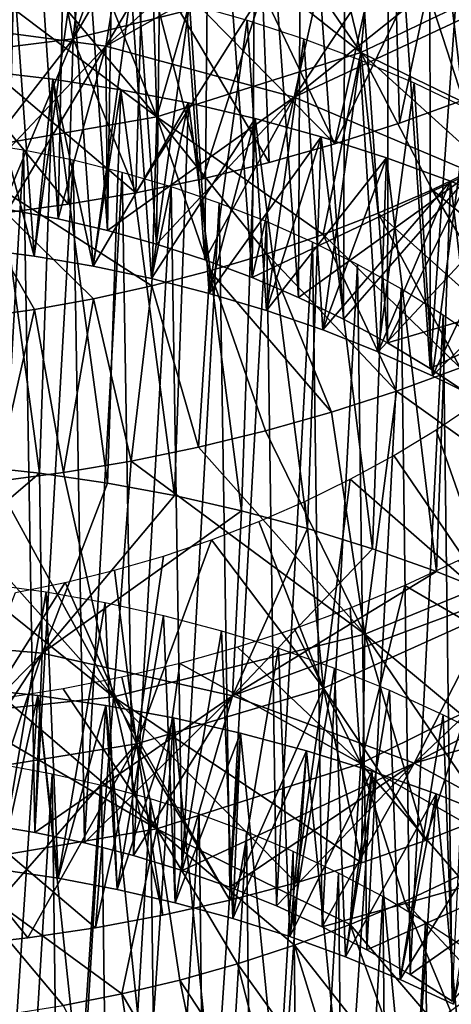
# Model space of a CAD drawing. Header units: millimetres. Extents: x -161 to 161, y -94 to 1149.
# Tile 758 of 1056: x 44.89 to 47.12, y 384.68 to 389.79. Entities that reach past the tile are written whole.
import ezdxf

# ---------------------------------------------------------------- set-up
doc = ezdxf.new("R2010")
doc.units = ezdxf.units.MM
doc.header["$LTSCALE"] = 81.481481
for name, color, linetype in [('65', 7, 'CONTINUOUS'), ('66', 7, 'CONTINUOUS'), ('67', 7, 'CONTINUOUS'), ('74', 7, 'CONTINUOUS'), ('75', 7, 'CONTINUOUS'), ('76', 7, 'CONTINUOUS'), ('80', 7, 'CONTINUOUS'), ('83', 7, 'CONTINUOUS'), ('84', 7, 'CONTINUOUS')]:
    doc.layers.add(name, color=color, linetype=linetype)

msp = doc.modelspace()

# ---------------------------------------------------------------- linework, layer by layer
at = {"layer": '65', "color": 7, "linetype": 'CONTINUOUS', "true_color": 0xaaaaaa}
for points in [[(46.1454, 389.9336, -18.5782), (45.1637, 389.6886, -18.5375), (45.7629, 390.7205, -19.4011), (46.1454, 389.9336, -18.5782)], [(45.7629, 390.7205, -19.4011), (45.1637, 389.6886, -18.5375), (45.5117, 390.6419, -19.3881), (45.7629, 390.7205, -19.4011)], [(47.9334, 390.7608, -19.0127), (47.8237, 389.6444, -18.025), (47.0777, 390.2939, -18.7392), (47.9334, 390.7608, -19.0127)], [(45.5117, 390.6419, -19.3881), (45.1637, 389.6886, -18.5375), (45.2574, 390.5732, -19.3854), (45.5117, 390.6419, -19.3881)], [(45.2574, 390.5732, -19.3854), (45.1637, 389.6886, -18.5375), (45.0008, 390.5145, -19.3929), (45.2574, 390.5732, -19.3854)], [(45.1637, 389.6886, -18.5375), (44.1624, 389.563, -18.62), (45.0008, 390.5145, -19.3929), (45.1637, 389.6886, -18.5375)], [(45.0008, 390.5145, -19.3929), (44.1624, 389.563, -18.62), (44.7429, 390.4659, -19.4109), (45.0008, 390.5145, -19.3929)], [(47.0777, 390.2939, -18.7392), (46.5212, 389.1433, -17.7567), (46.1454, 389.9336, -18.5782), (47.0777, 390.2939, -18.7392)], [(46.8566, 389.2513, -17.8057), (46.5212, 389.1433, -17.7567), (47.0777, 390.2939, -18.7392), (46.8566, 389.2513, -17.8057)], [(47.186, 389.371, -17.8669), (46.8566, 389.2513, -17.8057), (47.0777, 390.2939, -18.7392), (47.186, 389.371, -17.8669)], [(47.5087, 389.5021, -17.9401), (47.186, 389.371, -17.8669), (47.0777, 390.2939, -18.7392), (47.5087, 389.5021, -17.9401)], [(47.8237, 389.6444, -18.025), (47.5087, 389.5021, -17.9401), (47.0777, 390.2939, -18.7392), (47.8237, 389.6444, -18.025)], [(46.1454, 389.9336, -18.5782), (45.4883, 388.8908, -17.6842), (45.1637, 389.6886, -18.5375), (46.1454, 389.9336, -18.5782)], [(45.8362, 388.9629, -17.6959), (45.4883, 388.8908, -17.6842), (46.1454, 389.9336, -18.5782), (45.8362, 388.9629, -17.6959)], [(46.1808, 389.0471, -17.7201), (45.8362, 388.9629, -17.6959), (46.1454, 389.9336, -18.5782), (46.1808, 389.0471, -17.7201)], [(46.5212, 389.1433, -17.7567), (46.1808, 389.0471, -17.7201), (46.1454, 389.9336, -18.5782), (46.5212, 389.1433, -17.7567)], [(45.1637, 389.6886, -18.5375), (44.4338, 388.7482, -17.7251), (44.1624, 389.563, -18.62), (45.1637, 389.6886, -18.5375)], [(44.7862, 388.7833, -17.6987), (44.4338, 388.7482, -17.7251), (45.1637, 389.6886, -18.5375), (44.7862, 388.7833, -17.6987)], [(45.138, 388.8309, -17.6851), (44.7862, 388.7833, -17.6987), (45.1637, 389.6886, -18.5375), (45.138, 388.8309, -17.6851)], [(45.4883, 388.8908, -17.6842), (45.138, 388.8309, -17.6851), (45.1637, 389.6886, -18.5375), (45.4883, 388.8908, -17.6842)], [(47.2584, 387.8041, -23.4657), (47.3713, 386.7314, -22.6264), (47.0464, 387.662, -23.3994), (47.2584, 387.8041, -23.4657)], [(47.0464, 387.662, -23.3994), (47.3713, 386.7314, -22.6264), (46.8265, 387.529, -23.3414), (47.0464, 387.662, -23.3994)], [(46.8265, 387.529, -23.3414), (47.3713, 386.7314, -22.6264), (46.5994, 387.4051, -23.292), (46.8265, 387.529, -23.3414)], [(46.5994, 387.4051, -23.292), (46.4615, 386.3228, -22.4521), (46.3658, 387.2908, -23.2515), (46.5994, 387.4051, -23.292)], [(47.3713, 386.7314, -22.6264), (46.4615, 386.3228, -22.4521), (46.5994, 387.4051, -23.292), (47.3713, 386.7314, -22.6264)], [(46.3658, 387.2908, -23.2515), (46.4615, 386.3228, -22.4521), (46.1262, 387.1862, -23.22), (46.3658, 387.2908, -23.2515)], [(46.1262, 387.1862, -23.22), (46.4615, 386.3228, -22.4521), (45.8813, 387.0917, -23.1979), (46.1262, 387.1862, -23.22)], [(46.4615, 386.3228, -22.4521), (45.4929, 386.0346, -22.389), (45.8813, 387.0917, -23.1979), (46.4615, 386.3228, -22.4521)], [(45.8813, 387.0917, -23.1979), (45.4929, 386.0346, -22.389), (45.6317, 387.0074, -23.1853), (45.8813, 387.0917, -23.1979)], [(45.6317, 387.0074, -23.1853), (45.4929, 386.0346, -22.389), (45.3786, 386.9337, -23.1823), (45.6317, 387.0074, -23.1853)], [(45.3786, 386.9337, -23.1823), (45.4929, 386.0346, -22.389), (45.1229, 386.8705, -23.1889), (45.3786, 386.9337, -23.1823)], [(45.4929, 386.0346, -22.389), (44.4948, 385.8719, -22.4406), (45.1229, 386.8705, -23.1889), (45.4929, 386.0346, -22.389)], [(45.1229, 386.8705, -23.1889), (44.4948, 385.8719, -22.4406), (44.8654, 386.818, -23.2053), (45.1229, 386.8705, -23.1889)], [(47.3713, 386.7314, -22.6264), (46.9912, 385.5329, -21.7106), (46.4615, 386.3228, -22.4521), (47.3713, 386.7314, -22.6264)], [(47.3178, 385.6612, -21.7688), (46.9912, 385.5329, -21.7106), (47.3713, 386.7314, -22.6264), (47.3178, 385.6612, -21.7688)], [(46.4615, 386.3228, -22.4521), (45.9766, 385.2228, -21.6048), (45.4929, 386.0346, -22.389), (46.4615, 386.3228, -22.4521)], [(46.3197, 385.3135, -21.6285), (45.9766, 385.2228, -21.6048), (46.4615, 386.3228, -22.4521), (46.3197, 385.3135, -21.6285)], [(46.6582, 385.417, -21.6638), (46.3197, 385.3135, -21.6285), (46.4615, 386.3228, -22.4521), (46.6582, 385.417, -21.6638)], [(46.9912, 385.5329, -21.7106), (46.6582, 385.417, -21.6638), (46.4615, 386.3228, -22.4521), (46.9912, 385.5329, -21.7106)], [(45.4929, 386.0346, -22.389), (44.5768, 384.9892, -21.6283), (44.4948, 385.8719, -22.4406), (45.4929, 386.0346, -22.389)], [(44.929, 385.0279, -21.6046), (44.5768, 384.9892, -21.6283), (45.4929, 386.0346, -22.389), (44.929, 385.0279, -21.6046)], [(45.2802, 385.0798, -21.5928), (44.929, 385.0279, -21.6046), (45.4929, 386.0346, -22.389), (45.2802, 385.0798, -21.5928)], [(45.6297, 385.1448, -21.5929), (45.2802, 385.0798, -21.5928), (45.4929, 386.0346, -22.389), (45.6297, 385.1448, -21.5929)], [(45.9766, 385.2228, -21.6048), (45.6297, 385.1448, -21.5929), (45.4929, 386.0346, -22.389), (45.9766, 385.2228, -21.6048)]]:
    msp.add_3dface(points, dxfattribs=at)
at = {"layer": '66', "color": 7, "linetype": 'CONTINUOUS', "true_color": 0xaaaaaa}
for points in [[(47.2968, 389.0374, -20.1416), (47.0245, 388.9058, -20.0744), (47.8105, 388.2589, -19.3836), (47.2968, 389.0374, -20.1416)], [(47.0245, 388.9058, -20.0744), (46.7453, 388.7846, -20.0176), (47.4944, 388.1148, -19.3021), (47.0245, 388.9058, -20.0744)], [(47.8105, 388.2589, -19.3836), (47.0245, 388.9058, -20.0744), (47.4944, 388.1148, -19.3021), (47.8105, 388.2589, -19.3836)], [(46.7453, 388.7846, -20.0176), (46.4598, 388.6741, -19.9716), (47.1705, 387.9822, -19.2322), (46.7453, 388.7846, -20.0176)], [(47.4944, 388.1148, -19.3021), (46.7453, 388.7846, -20.0176), (47.1705, 387.9822, -19.2322), (47.4944, 388.1148, -19.3021)], [(46.4598, 388.6741, -19.9716), (46.1686, 388.5743, -19.9363), (46.8396, 387.8614, -19.1742), (46.4598, 388.6741, -19.9716)], [(47.1705, 387.9822, -19.2322), (46.4598, 388.6741, -19.9716), (46.8396, 387.8614, -19.1742), (47.1705, 387.9822, -19.2322)], [(46.1686, 388.5743, -19.9363), (45.8724, 388.4855, -19.912), (46.5026, 387.7526, -19.1282), (46.1686, 388.5743, -19.9363)], [(46.8396, 387.8614, -19.1742), (46.1686, 388.5743, -19.9363), (46.5026, 387.7526, -19.1282), (46.8396, 387.8614, -19.1742)], [(45.8724, 388.4855, -19.912), (45.5721, 388.4077, -19.8987), (45.8146, 387.5716, -19.0726), (45.8724, 388.4855, -19.912)], [(46.1606, 387.6559, -19.0943), (45.8724, 388.4855, -19.912), (45.8146, 387.5716, -19.0726), (46.1606, 387.6559, -19.0943)], [(46.5026, 387.7526, -19.1282), (45.8724, 388.4855, -19.912), (46.1606, 387.6559, -19.0943), (46.5026, 387.7526, -19.1282)], [(45.5721, 388.4077, -19.8987), (45.2686, 388.3411, -19.8967), (45.4653, 387.4998, -19.0633), (45.5721, 388.4077, -19.8987)], [(45.8146, 387.5716, -19.0726), (45.5721, 388.4077, -19.8987), (45.4653, 387.4998, -19.0633), (45.8146, 387.5716, -19.0726)], [(45.2686, 388.3411, -19.8967), (44.963, 388.2861, -19.906), (45.1138, 387.4406, -19.0664), (45.2686, 388.3411, -19.8967)], [(45.4653, 387.4998, -19.0633), (45.2686, 388.3411, -19.8967), (45.1138, 387.4406, -19.0664), (45.4653, 387.4998, -19.0633)], [(44.963, 388.2861, -19.906), (44.6561, 388.2426, -19.9267), (44.7607, 387.3941, -19.082), (44.963, 388.2861, -19.906)], [(45.1138, 387.4406, -19.0664), (44.963, 388.2861, -19.906), (44.7607, 387.3941, -19.082), (45.1138, 387.4406, -19.0664)], [(47.1611, 385.3474, -24.0042), (46.8843, 385.2169, -23.95), (47.5722, 384.4787, -23.2714), (47.1611, 385.3474, -24.0042)], [(46.8843, 385.2169, -23.95), (46.6005, 385.0976, -23.9058), (47.2507, 384.3392, -23.2073), (46.8843, 385.2169, -23.95)], [(47.5722, 384.4787, -23.2714), (46.8843, 385.2169, -23.95), (47.2507, 384.3392, -23.2073), (47.5722, 384.4787, -23.2714)], [(46.6005, 385.0976, -23.9058), (46.3107, 384.9898, -23.8717), (46.9219, 384.2121, -23.1543), (46.6005, 385.0976, -23.9058)], [(47.2507, 384.3392, -23.2073), (46.6005, 385.0976, -23.9058), (46.9219, 384.2121, -23.1543), (47.2507, 384.3392, -23.2073)], [(46.3107, 384.9898, -23.8717), (46.016, 384.8936, -23.848), (46.587, 384.0976, -23.1124), (46.3107, 384.9898, -23.8717)], [(46.9219, 384.2121, -23.1543), (46.3107, 384.9898, -23.8717), (46.587, 384.0976, -23.1124), (46.9219, 384.2121, -23.1543)], [(46.016, 384.8936, -23.848), (45.7174, 384.8094, -23.8346), (46.2468, 383.996, -23.0818), (46.016, 384.8936, -23.848)], [(46.587, 384.0976, -23.1124), (46.016, 384.8936, -23.848), (46.2468, 383.996, -23.0818), (46.587, 384.0976, -23.1124)], [(45.7174, 384.8094, -23.8346), (45.4156, 384.7372, -23.8317), (45.9024, 383.9074, -23.0626), (45.7174, 384.8094, -23.8346)], [(46.2468, 383.996, -23.0818), (45.7174, 384.8094, -23.8346), (45.9024, 383.9074, -23.0626), (46.2468, 383.996, -23.0818)], [(45.4156, 384.7372, -23.8317), (45.1116, 384.677, -23.8392), (45.5547, 383.832, -23.0549), (45.4156, 384.7372, -23.8317)], [(45.9024, 383.9074, -23.0626), (45.4156, 384.7372, -23.8317), (45.5547, 383.832, -23.0549), (45.9024, 383.9074, -23.0626)]]:
    msp.add_3dface(points, dxfattribs=at)
at = {"layer": '67', "color": 7, "linetype": 'CONTINUOUS', "true_color": 0xaaaaaa}
for points in [[(47.8237, 389.6444, -18.025), (48.0335, 390.9976, -16.9068), (46.8219, 390.4954, -16.6073), (47.8237, 389.6444, -18.025)], [(46.5212, 389.1433, -17.7567), (46.8219, 390.4954, -16.6073), (45.5254, 390.1562, -16.4853), (46.5212, 389.1433, -17.7567)], [(46.5212, 389.1433, -17.7567), (46.8566, 389.2513, -17.8057), (46.8219, 390.4954, -16.6073), (46.5212, 389.1433, -17.7567)], [(46.8566, 389.2513, -17.8057), (47.186, 389.371, -17.8669), (46.8219, 390.4954, -16.6073), (46.8566, 389.2513, -17.8057)], [(47.186, 389.371, -17.8669), (47.5087, 389.5021, -17.9401), (46.8219, 390.4954, -16.6073), (47.186, 389.371, -17.8669)], [(47.5087, 389.5021, -17.9401), (47.8237, 389.6444, -18.025), (46.8219, 390.4954, -16.6073), (47.5087, 389.5021, -17.9401)], [(45.4883, 388.8908, -17.6842), (45.5254, 390.1562, -16.4853), (44.1919, 389.9884, -16.5479), (45.4883, 388.8908, -17.6842)], [(45.4883, 388.8908, -17.6842), (45.8362, 388.9629, -17.6959), (45.5254, 390.1562, -16.4853), (45.4883, 388.8908, -17.6842)], [(45.8362, 388.9629, -17.6959), (46.1808, 389.0471, -17.7201), (45.5254, 390.1562, -16.4853), (45.8362, 388.9629, -17.6959)], [(46.1808, 389.0471, -17.7201), (46.5212, 389.1433, -17.7567), (45.5254, 390.1562, -16.4853), (46.1808, 389.0471, -17.7201)], [(44.7862, 388.7833, -17.6987), (45.138, 388.8309, -17.6851), (44.1919, 389.9884, -16.5479), (44.7862, 388.7833, -17.6987)], [(45.138, 388.8309, -17.6851), (45.4883, 388.8908, -17.6842), (44.1919, 389.9884, -16.5479), (45.138, 388.8309, -17.6851)], [(47.1705, 387.9822, -19.2322), (46.8396, 387.8614, -19.1742), (47.8996, 387.1028, -20.645), (47.1705, 387.9822, -19.2322)], [(46.8396, 387.8614, -19.1742), (46.5026, 387.7526, -19.1282), (46.6759, 386.6022, -20.3962), (46.8396, 387.8614, -19.1742)], [(47.8996, 387.1028, -20.645), (46.8396, 387.8614, -19.1742), (46.6759, 386.6022, -20.3962), (47.8996, 387.1028, -20.645)], [(46.5026, 387.7526, -19.1282), (46.1606, 387.6559, -19.0943), (46.6759, 386.6022, -20.3962), (46.5026, 387.7526, -19.1282)], [(46.1606, 387.6559, -19.0943), (45.8146, 387.5716, -19.0726), (46.6759, 386.6022, -20.3962), (46.1606, 387.6559, -19.0943)], [(45.8146, 387.5716, -19.0726), (45.4653, 387.4998, -19.0633), (46.6759, 386.6022, -20.3962), (45.8146, 387.5716, -19.0726)], [(45.4653, 387.4998, -19.0633), (45.1138, 387.4406, -19.0664), (45.3728, 386.2767, -20.3154), (45.4653, 387.4998, -19.0633)], [(46.6759, 386.6022, -20.3962), (45.4653, 387.4998, -19.0633), (45.3728, 386.2767, -20.3154), (46.6759, 386.6022, -20.3962)], [(45.1138, 387.4406, -19.0664), (44.7607, 387.3941, -19.082), (45.3728, 386.2767, -20.3154), (45.1138, 387.4406, -19.0664)], [(44.4068, 387.3604, -19.1103), (44.0531, 387.3396, -19.1512), (45.3728, 386.2767, -20.3154), (44.4068, 387.3604, -19.1103)], [(44.7607, 387.3941, -19.082), (44.4068, 387.3604, -19.1103), (45.3728, 386.2767, -20.3154), (44.7607, 387.3941, -19.082)], [(45.3728, 386.2767, -20.3154), (44.0531, 387.3396, -19.1512), (44.038, 386.1346, -20.4085), (45.3728, 386.2767, -20.3154)], [(47.6373, 385.8015, -21.8382), (47.8996, 387.1028, -20.645), (46.6759, 386.6022, -20.3962), (47.6373, 385.8015, -21.8382)], [(46.6582, 385.417, -21.6638), (46.6759, 386.6022, -20.3962), (45.3728, 386.2767, -20.3154), (46.6582, 385.417, -21.6638)], [(46.6582, 385.417, -21.6638), (46.9912, 385.5329, -21.7106), (46.6759, 386.6022, -20.3962), (46.6582, 385.417, -21.6638)], [(46.9912, 385.5329, -21.7106), (47.3178, 385.6612, -21.7688), (46.6759, 386.6022, -20.3962), (46.9912, 385.5329, -21.7106)], [(47.3178, 385.6612, -21.7688), (47.6373, 385.8015, -21.8382), (46.6759, 386.6022, -20.3962), (47.3178, 385.6612, -21.7688)], [(45.2802, 385.0798, -21.5928), (45.3728, 386.2767, -20.3154), (44.038, 386.1346, -20.4085), (45.2802, 385.0798, -21.5928)], [(45.2802, 385.0798, -21.5928), (45.6297, 385.1448, -21.5929), (45.3728, 386.2767, -20.3154), (45.2802, 385.0798, -21.5928)], [(45.6297, 385.1448, -21.5929), (45.9766, 385.2228, -21.6048), (45.3728, 386.2767, -20.3154), (45.6297, 385.1448, -21.5929)], [(45.9766, 385.2228, -21.6048), (46.3197, 385.3135, -21.6285), (45.3728, 386.2767, -20.3154), (45.9766, 385.2228, -21.6048)], [(46.3197, 385.3135, -21.6285), (46.6582, 385.417, -21.6638), (45.3728, 386.2767, -20.3154), (46.3197, 385.3135, -21.6285)], [(44.5768, 384.9892, -21.6283), (44.929, 385.0279, -21.6046), (44.038, 386.1346, -20.4085), (44.5768, 384.9892, -21.6283)], [(44.929, 385.0279, -21.6046), (45.2802, 385.0798, -21.5928), (44.038, 386.1346, -20.4085), (44.929, 385.0279, -21.6046)]]:
    msp.add_3dface(points, dxfattribs=at)
at = {"layer": '74', "color": 7, "linetype": 'CONTINUOUS', "true_color": 0xaaaaaa}
for points in [[(44.7804, 390.6663, -36.5545), (45.1322, 390.623, -36.5705), (44.3337, 389.7829, -35.7455), (44.7804, 390.6663, -36.5545)], [(45.1322, 390.623, -36.5705), (45.4827, 390.566, -36.5752), (44.3337, 389.7829, -35.7455), (45.1322, 390.623, -36.5705)], [(44.3337, 389.7829, -35.7455), (45.4827, 390.566, -36.5752), (45.3339, 389.6503, -35.814), (44.3337, 389.7829, -35.7455)], [(45.4827, 390.566, -36.5752), (45.8308, 390.4955, -36.5686), (45.3339, 389.6503, -35.814), (45.4827, 390.566, -36.5752)], [(45.8308, 390.4955, -36.5686), (46.1756, 390.4116, -36.5508), (45.3339, 389.6503, -35.814), (45.8308, 390.4955, -36.5686)], [(46.1756, 390.4116, -36.5508), (46.5161, 390.3144, -36.5219), (45.3339, 389.6503, -35.814), (46.1756, 390.4116, -36.5508)], [(45.3339, 389.6503, -35.814), (46.5161, 390.3144, -36.5219), (46.3091, 389.3863, -35.7728), (45.3339, 389.6503, -35.814)], [(46.5161, 390.3144, -36.5219), (46.8516, 390.204, -36.4821), (46.3091, 389.3863, -35.7728), (46.5161, 390.3144, -36.5219)], [(46.8516, 390.204, -36.4821), (47.1811, 390.0808, -36.4315), (46.3091, 389.3863, -35.7728), (46.8516, 390.204, -36.4821)], [(47.1811, 390.0808, -36.4315), (47.5039, 389.9449, -36.3703), (46.3091, 389.3863, -35.7728), (47.1811, 390.0808, -36.4315)], [(46.3091, 389.3863, -35.7728), (47.5039, 389.9449, -36.3703), (47.2303, 388.996, -35.6262), (46.3091, 389.3863, -35.7728)], [(44.3337, 389.7829, -35.7455), (45.3339, 389.6503, -35.814), (44.5681, 388.8412, -35.0041), (44.3337, 389.7829, -35.7455)], [(44.5681, 388.8412, -35.0041), (45.3339, 389.6503, -35.814), (44.8275, 388.8038, -35.0313), (44.5681, 388.8412, -35.0041)], [(44.8275, 388.8038, -35.0313), (45.3339, 389.6503, -35.814), (45.0859, 388.7551, -35.0492), (44.8275, 388.8038, -35.0313)], [(45.0859, 388.7551, -35.0492), (45.3339, 389.6503, -35.814), (45.3423, 388.6953, -35.0578), (45.0859, 388.7551, -35.0492)], [(45.3339, 389.6503, -35.814), (46.3091, 389.3863, -35.7728), (45.3423, 388.6953, -35.0578), (45.3339, 389.6503, -35.814)], [(45.3423, 388.6953, -35.0578), (46.3091, 389.3863, -35.7728), (45.5959, 388.6246, -35.0572), (45.3423, 388.6953, -35.0578)], [(45.5959, 388.6246, -35.0572), (46.3091, 389.3863, -35.7728), (45.8458, 388.5431, -35.0476), (45.5959, 388.6246, -35.0572)], [(45.8458, 388.5431, -35.0476), (46.3091, 389.3863, -35.7728), (46.0912, 388.451, -35.0291), (45.8458, 388.5431, -35.0476)], [(46.3091, 389.3863, -35.7728), (47.2303, 388.996, -35.6262), (46.0912, 388.451, -35.0291), (46.3091, 389.3863, -35.7728)], [(46.0912, 388.451, -35.0291), (47.2303, 388.996, -35.6262), (46.3315, 388.3483, -35.0017), (46.0912, 388.451, -35.0291)], [(46.3315, 388.3483, -35.0017), (47.2303, 388.996, -35.6262), (46.5661, 388.2353, -34.9657), (46.3315, 388.3483, -35.0017)], [(46.5661, 388.2353, -34.9657), (47.2303, 388.996, -35.6262), (46.7944, 388.112, -34.9212), (46.5661, 388.2353, -34.9657)], [(47.2303, 388.996, -35.6262), (48.0702, 388.4886, -35.3817), (46.7944, 388.112, -34.9212), (47.2303, 388.996, -35.6262)], [(46.7944, 388.112, -34.9212), (48.0702, 388.4886, -35.3817), (47.0155, 387.979, -34.8686), (46.7944, 388.112, -34.9212)], [(47.0155, 387.979, -34.8686), (48.0702, 388.4886, -35.3817), (47.2286, 387.8367, -34.8083), (47.0155, 387.979, -34.8686)], [(44.6377, 387.4751, -40.3825), (44.99, 387.4373, -40.4032), (44.0018, 386.5924, -39.5358), (44.6377, 387.4751, -40.3825)], [(44.0018, 386.5924, -39.5358), (44.99, 387.4373, -40.4032), (45.0035, 386.504, -39.6413), (44.0018, 386.5924, -39.5358)], [(44.99, 387.4373, -40.4032), (45.3411, 387.3858, -40.4124), (45.0035, 386.504, -39.6413), (44.99, 387.4373, -40.4032)], [(45.3411, 387.3858, -40.4124), (45.6901, 387.3207, -40.4103), (45.0035, 386.504, -39.6413), (45.3411, 387.3858, -40.4124)], [(45.6901, 387.3207, -40.4103), (46.0363, 387.2421, -40.397), (45.0035, 386.504, -39.6413), (45.6901, 387.3207, -40.4103)], [(45.0035, 386.504, -39.6413), (46.0363, 387.2421, -40.397), (45.9902, 386.2829, -39.6359), (45.0035, 386.504, -39.6413)], [(46.0363, 387.2421, -40.397), (46.3786, 387.1503, -40.3726), (45.9902, 386.2829, -39.6359), (46.0363, 387.2421, -40.397)], [(46.3786, 387.1503, -40.3726), (46.7164, 387.0453, -40.3372), (45.9902, 386.2829, -39.6359), (46.3786, 387.1503, -40.3726)], [(46.7164, 387.0453, -40.3372), (47.0486, 386.9273, -40.291), (45.9902, 386.2829, -39.6359), (46.7164, 387.0453, -40.3372)], [(47.0486, 386.9273, -40.291), (47.3743, 386.7965, -40.2341), (45.9902, 386.2829, -39.6359), (47.0486, 386.9273, -40.291)], [(45.9902, 386.2829, -39.6359), (47.3743, 386.7965, -40.2341), (46.9326, 385.9339, -39.5238), (45.9902, 386.2829, -39.6359)], [(47.3743, 386.7965, -40.2341), (47.6926, 386.6531, -40.1668), (46.9326, 385.9339, -39.5238), (47.3743, 386.7965, -40.2341)], [(47.6926, 386.6531, -40.1668), (48.0028, 386.4976, -40.0892), (46.9326, 385.9339, -39.5238), (47.6926, 386.6531, -40.1668)], [(44.0018, 386.5924, -39.5358), (45.0035, 386.504, -39.6413), (44.186, 385.6707, -38.7844), (44.0018, 386.5924, -39.5358)], [(44.186, 385.6707, -38.7844), (45.0035, 386.504, -39.6413), (44.4454, 385.65, -38.8256), (44.186, 385.6707, -38.7844)], [(44.4454, 385.65, -38.8256), (45.0035, 386.504, -39.6413), (44.7052, 385.6178, -38.8574), (44.4454, 385.65, -38.8256)], [(44.7052, 385.6178, -38.8574), (45.0035, 386.504, -39.6413), (44.9644, 385.5744, -38.8797), (44.7052, 385.6178, -38.8574)], [(45.0035, 386.504, -39.6413), (45.9902, 386.2829, -39.6359), (44.9644, 385.5744, -38.8797), (45.0035, 386.504, -39.6413)], [(48.0028, 386.4976, -40.0892), (48.304, 386.3302, -40.0017), (46.9326, 385.9339, -39.5238), (48.0028, 386.4976, -40.0892)], [(46.9326, 385.9339, -39.5238), (48.304, 386.3302, -40.0017), (47.8021, 385.4639, -39.3106), (46.9326, 385.9339, -39.5238)], [(44.9644, 385.5744, -38.8797), (45.9902, 386.2829, -39.6359), (45.222, 385.5198, -38.8926), (44.9644, 385.5744, -38.8797)], [(45.222, 385.5198, -38.8926), (45.9902, 386.2829, -39.6359), (45.4769, 385.4542, -38.8964), (45.222, 385.5198, -38.8926)], [(45.4769, 385.4542, -38.8964), (45.9902, 386.2829, -39.6359), (45.7283, 385.3779, -38.891), (45.4769, 385.4542, -38.8964)], [(45.9902, 386.2829, -39.6359), (46.9326, 385.9339, -39.5238), (45.7283, 385.3779, -38.891), (45.9902, 386.2829, -39.6359)], [(45.7283, 385.3779, -38.891), (46.9326, 385.9339, -39.5238), (45.9756, 385.2909, -38.8767), (45.7283, 385.3779, -38.891)], [(45.9756, 385.2909, -38.8767), (46.9326, 385.9339, -39.5238), (46.2183, 385.1933, -38.8535), (45.9756, 385.2909, -38.8767)], [(46.2183, 385.1933, -38.8535), (46.9326, 385.9339, -39.5238), (46.4557, 385.0851, -38.8215), (46.2183, 385.1933, -38.8535)], [(46.9326, 385.9339, -39.5238), (47.8021, 385.4639, -39.3106), (46.4557, 385.0851, -38.8215), (46.9326, 385.9339, -39.5238)], [(46.4557, 385.0851, -38.8215), (47.8021, 385.4639, -39.3106), (46.6871, 384.9666, -38.781), (46.4557, 385.0851, -38.8215)], [(46.6871, 384.9666, -38.781), (47.8021, 385.4639, -39.3106), (46.9117, 384.8382, -38.7323), (46.6871, 384.9666, -38.781)], [(46.9117, 384.8382, -38.7323), (47.8021, 385.4639, -39.3106), (47.1287, 384.7003, -38.6755), (46.9117, 384.8382, -38.7323)]]:
    msp.add_3dface(points, dxfattribs=at)
at = {"layer": '75', "color": 7, "linetype": 'CONTINUOUS', "true_color": 0xaaaaaa}
for points in [[(44.9619, 388.5615, -37.1829), (44.7053, 389.5202, -37.9313), (44.6556, 388.6011, -37.1612), (44.9619, 388.5615, -37.1829)], [(45.0593, 389.4793, -37.9497), (44.7053, 389.5202, -37.9313), (44.9619, 388.5615, -37.1829), (45.0593, 389.4793, -37.9497)], [(45.2668, 388.5094, -37.1943), (45.0593, 389.4793, -37.9497), (44.9619, 388.5615, -37.1829), (45.2668, 388.5094, -37.1943)], [(45.4117, 389.4248, -37.9567), (45.0593, 389.4793, -37.9497), (45.2668, 388.5094, -37.1943), (45.4117, 389.4248, -37.9567)], [(45.7615, 389.3567, -37.9523), (45.4117, 389.4248, -37.9567), (45.2668, 388.5094, -37.1943), (45.7615, 389.3567, -37.9523)], [(45.5697, 388.4451, -37.1954), (45.7615, 389.3567, -37.9523), (45.2668, 388.5094, -37.1943), (45.5697, 388.4451, -37.1954)], [(46.1081, 389.2752, -37.9366), (45.7615, 389.3567, -37.9523), (45.5697, 388.4451, -37.1954), (46.1081, 389.2752, -37.9366)], [(45.8699, 388.3685, -37.1864), (46.1081, 389.2752, -37.9366), (45.5697, 388.4451, -37.1954), (45.8699, 388.3685, -37.1864)], [(46.4506, 389.1803, -37.9099), (46.1081, 389.2752, -37.9366), (45.8699, 388.3685, -37.1864), (46.4506, 389.1803, -37.9099)], [(46.1666, 388.2798, -37.1672), (46.4506, 389.1803, -37.9099), (45.8699, 388.3685, -37.1864), (46.1666, 388.2798, -37.1672)], [(46.7884, 389.0723, -37.8721), (46.4506, 389.1803, -37.9099), (46.1666, 388.2798, -37.1672), (46.7884, 389.0723, -37.8721)], [(46.459, 388.179, -37.1381), (46.7884, 389.0723, -37.8721), (46.1666, 388.2798, -37.1672), (46.459, 388.179, -37.1381)], [(47.1204, 388.9511, -37.8234), (46.7884, 389.0723, -37.8721), (46.459, 388.179, -37.1381), (47.1204, 388.9511, -37.8234)], [(46.7459, 388.0663, -37.099), (47.1204, 388.9511, -37.8234), (46.459, 388.179, -37.1381), (46.7459, 388.0663, -37.099)], [(47.4458, 388.8169, -37.7639), (47.1204, 388.9511, -37.8234), (46.7459, 388.0663, -37.099), (47.4458, 388.8169, -37.7639)], [(47.0263, 387.9419, -37.0501), (47.4458, 388.8169, -37.7639), (46.7459, 388.0663, -37.099), (47.0263, 387.9419, -37.0501)], [(47.7635, 388.6702, -37.694), (47.4458, 388.8169, -37.7639), (47.0263, 387.9419, -37.0501), (47.7635, 388.6702, -37.694)], [(47.2994, 387.8064, -36.9919), (47.7635, 388.6702, -37.694), (47.0263, 387.9419, -37.0501), (47.2994, 387.8064, -36.9919)], [(44.9809, 386.2846, -41.7844), (44.6269, 386.3223, -41.7634), (44.7802, 385.3815, -41.009), (44.9809, 386.2846, -41.7844)], [(45.0869, 385.3367, -41.0266), (44.9809, 386.2846, -41.7844), (44.7802, 385.3815, -41.009), (45.0869, 385.3367, -41.0266)], [(45.3335, 386.2331, -41.7938), (44.9809, 386.2846, -41.7844), (45.0869, 385.3367, -41.0266), (45.3335, 386.2331, -41.7938)], [(45.3916, 385.2795, -41.0337), (45.3335, 386.2331, -41.7938), (45.0869, 385.3367, -41.0266), (45.3916, 385.2795, -41.0337)], [(45.6838, 386.168, -41.7919), (45.3335, 386.2331, -41.7938), (45.3916, 385.2795, -41.0337), (45.6838, 386.168, -41.7919)], [(45.6936, 385.2101, -41.0307), (45.6838, 386.168, -41.7919), (45.3916, 385.2795, -41.0337), (45.6936, 385.2101, -41.0307)], [(46.031, 386.0896, -41.7788), (45.6838, 386.168, -41.7919), (45.6936, 385.2101, -41.0307), (46.031, 386.0896, -41.7788)], [(45.9922, 385.1286, -41.0175), (46.031, 386.0896, -41.7788), (45.6936, 385.2101, -41.0307), (45.9922, 385.1286, -41.0175)], [(46.3742, 385.9978, -41.7546), (46.031, 386.0896, -41.7788), (45.9922, 385.1286, -41.0175), (46.3742, 385.9978, -41.7546)], [(46.2866, 385.0351, -40.9942), (46.3742, 385.9978, -41.7546), (45.9922, 385.1286, -41.0175), (46.2866, 385.0351, -40.9942)], [(46.7127, 385.8928, -41.7193), (46.3742, 385.9978, -41.7546), (46.2866, 385.0351, -40.9942), (46.7127, 385.8928, -41.7193)], [(46.576, 384.9297, -40.9611), (46.7127, 385.8928, -41.7193), (46.2866, 385.0351, -40.9942), (46.576, 384.9297, -40.9611)], [(47.0457, 385.7747, -41.6731), (46.7127, 385.8928, -41.7193), (46.576, 384.9297, -40.9611), (47.0457, 385.7747, -41.6731)], [(46.8596, 384.8126, -40.9182), (47.0457, 385.7747, -41.6731), (46.576, 384.9297, -40.9611), (46.8596, 384.8126, -40.9182)], [(47.3722, 385.6437, -41.6162), (47.0457, 385.7747, -41.6731), (46.8596, 384.8126, -40.9182), (47.3722, 385.6437, -41.6162)], [(47.1366, 384.684, -40.8657), (47.3722, 385.6437, -41.6162), (46.8596, 384.8126, -40.9182), (47.1366, 384.684, -40.8657)]]:
    msp.add_3dface(points, dxfattribs=at)
at = {"layer": '76', "color": 7, "linetype": 'CONTINUOUS', "true_color": 0xaaaaaa}
for points in [[(44.99, 387.4373, -40.4032), (44.6377, 387.4751, -40.3825), (44.7053, 389.5202, -37.9313), (44.99, 387.4373, -40.4032)], [(44.99, 387.4373, -40.4032), (44.7053, 389.5202, -37.9313), (45.0593, 389.4793, -37.9497), (44.99, 387.4373, -40.4032)], [(45.3411, 387.3858, -40.4124), (44.99, 387.4373, -40.4032), (45.0593, 389.4793, -37.9497), (45.3411, 387.3858, -40.4124)], [(45.3411, 387.3858, -40.4124), (45.0593, 389.4793, -37.9497), (45.4117, 389.4248, -37.9567), (45.3411, 387.3858, -40.4124)], [(45.6901, 387.3207, -40.4103), (45.3411, 387.3858, -40.4124), (45.4117, 389.4248, -37.9567), (45.6901, 387.3207, -40.4103)], [(45.6901, 387.3207, -40.4103), (45.4117, 389.4248, -37.9567), (45.7615, 389.3567, -37.9523), (45.6901, 387.3207, -40.4103)], [(46.0363, 387.2421, -40.397), (45.6901, 387.3207, -40.4103), (45.7615, 389.3567, -37.9523), (46.0363, 387.2421, -40.397)], [(46.0363, 387.2421, -40.397), (45.7615, 389.3567, -37.9523), (46.1081, 389.2752, -37.9366), (46.0363, 387.2421, -40.397)], [(46.3786, 387.1503, -40.3726), (46.0363, 387.2421, -40.397), (46.1081, 389.2752, -37.9366), (46.3786, 387.1503, -40.3726)], [(46.3786, 387.1503, -40.3726), (46.1081, 389.2752, -37.9366), (46.4506, 389.1803, -37.9099), (46.3786, 387.1503, -40.3726)], [(46.7164, 387.0453, -40.3372), (46.3786, 387.1503, -40.3726), (46.4506, 389.1803, -37.9099), (46.7164, 387.0453, -40.3372)], [(46.7164, 387.0453, -40.3372), (46.4506, 389.1803, -37.9099), (46.7884, 389.0723, -37.8721), (46.7164, 387.0453, -40.3372)], [(47.0486, 386.9273, -40.291), (46.7164, 387.0453, -40.3372), (46.7884, 389.0723, -37.8721), (47.0486, 386.9273, -40.291)], [(47.0486, 386.9273, -40.291), (46.7884, 389.0723, -37.8721), (47.1204, 388.9511, -37.8234), (47.0486, 386.9273, -40.291)], [(47.3743, 386.7965, -40.2341), (47.0486, 386.9273, -40.291), (47.1204, 388.9511, -37.8234), (47.3743, 386.7965, -40.2341)], [(47.3743, 386.7965, -40.2341), (47.1204, 388.9511, -37.8234), (47.4458, 388.8169, -37.7639), (47.3743, 386.7965, -40.2341)], [(44.848, 384.2493, -44.2341), (44.6269, 386.3223, -41.7634), (44.9809, 386.2846, -41.7844), (44.848, 384.2493, -44.2341)], [(45.1996, 384.2033, -44.2479), (44.848, 384.2493, -44.2341), (44.9809, 386.2846, -41.7844), (45.1996, 384.2033, -44.2479)], [(45.1996, 384.2033, -44.2479), (44.9809, 386.2846, -41.7844), (45.3335, 386.2331, -41.7938), (45.1996, 384.2033, -44.2479)], [(45.5495, 384.1436, -44.2503), (45.1996, 384.2033, -44.2479), (45.3335, 386.2331, -41.7938), (45.5495, 384.1436, -44.2503)], [(45.5495, 384.1436, -44.2503), (45.3335, 386.2331, -41.7938), (45.6838, 386.168, -41.7919), (45.5495, 384.1436, -44.2503)], [(45.8968, 384.0704, -44.2414), (45.5495, 384.1436, -44.2503), (45.6838, 386.168, -41.7919), (45.8968, 384.0704, -44.2414)], [(45.8968, 384.0704, -44.2414), (45.6838, 386.168, -41.7919), (46.031, 386.0896, -41.7788), (45.8968, 384.0704, -44.2414)], [(46.2408, 383.9839, -44.2215), (45.8968, 384.0704, -44.2414), (46.031, 386.0896, -41.7788), (46.2408, 383.9839, -44.2215)], [(46.2408, 383.9839, -44.2215), (46.031, 386.0896, -41.7788), (46.3742, 385.9978, -41.7546), (46.2408, 383.9839, -44.2215)], [(46.5806, 383.8842, -44.1905), (46.2408, 383.9839, -44.2215), (46.3742, 385.9978, -41.7546), (46.5806, 383.8842, -44.1905)], [(46.5806, 383.8842, -44.1905), (46.3742, 385.9978, -41.7546), (46.7127, 385.8928, -41.7193), (46.5806, 383.8842, -44.1905)], [(46.9152, 383.7714, -44.1486), (46.5806, 383.8842, -44.1905), (46.7127, 385.8928, -41.7193), (46.9152, 383.7714, -44.1486)], [(46.9152, 383.7714, -44.1486), (46.7127, 385.8928, -41.7193), (47.0457, 385.7747, -41.6731), (46.9152, 383.7714, -44.1486)], [(47.2437, 383.6458, -44.0961), (46.9152, 383.7714, -44.1486), (47.0457, 385.7747, -41.6731), (47.2437, 383.6458, -44.0961)], [(47.2437, 383.6458, -44.0961), (47.0457, 385.7747, -41.6731), (47.3722, 385.6437, -41.6162), (47.2437, 383.6458, -44.0961)]]:
    msp.add_3dface(points, dxfattribs=at)
at = {"layer": '80', "color": 7, "linetype": 'CONTINUOUS', "true_color": 0xaaaaaa}
for points in [[(46.7453, 390.534, -18.2971), (46.4598, 390.4248, -18.2479), (46.6557, 389.6172, -19.1348), (46.7453, 390.534, -18.2971)], [(47.6355, 390.0865, -19.3826), (46.7453, 390.534, -18.2971), (46.6557, 389.6172, -19.1348), (47.6355, 390.0865, -19.3826)], [(46.4598, 390.4248, -18.2479), (46.1686, 390.3261, -18.2098), (46.6557, 389.6172, -19.1348), (46.4598, 390.4248, -18.2479)], [(46.1686, 390.3261, -18.2098), (45.8724, 390.238, -18.1829), (46.6557, 389.6172, -19.1348), (46.1686, 390.3261, -18.2098)], [(45.8724, 390.238, -18.1829), (45.5721, 390.1606, -18.1674), (45.5976, 389.284, -19.0276), (45.8724, 390.238, -18.1829)], [(46.6557, 389.6172, -19.1348), (45.8724, 390.238, -18.1829), (45.5976, 389.284, -19.0276), (46.6557, 389.6172, -19.1348)], [(45.5721, 390.1606, -18.1674), (45.2686, 390.0941, -18.1635), (45.5976, 389.284, -19.0276), (45.5721, 390.1606, -18.1674)], [(45.2686, 390.0941, -18.1635), (44.963, 390.0388, -18.1712), (45.5976, 389.284, -19.0276), (45.2686, 390.0941, -18.1635)], [(47.5617, 389.1792, -20.219), (47.6355, 390.0865, -19.3826), (46.6557, 389.6172, -19.1348), (47.5617, 389.1792, -20.219)], [(44.963, 390.0388, -18.1712), (44.6561, 389.9948, -18.1906), (45.5976, 389.284, -19.0276), (44.963, 390.0388, -18.1712)], [(45.5976, 389.284, -19.0276), (44.6561, 389.9948, -18.1906), (44.5, 389.0946, -19.067), (45.5976, 389.284, -19.0276)], [(46.4598, 388.6741, -19.9716), (46.6557, 389.6172, -19.1348), (45.5976, 389.284, -19.0276), (46.4598, 388.6741, -19.9716)], [(46.4598, 388.6741, -19.9716), (46.7453, 388.7846, -20.0176), (46.6557, 389.6172, -19.1348), (46.4598, 388.6741, -19.9716)], [(46.7453, 388.7846, -20.0176), (47.0245, 388.9058, -20.0744), (46.6557, 389.6172, -19.1348), (46.7453, 388.7846, -20.0176)], [(47.0245, 388.9058, -20.0744), (47.2968, 389.0374, -20.1416), (46.6557, 389.6172, -19.1348), (47.0245, 388.9058, -20.0744)], [(47.2968, 389.0374, -20.1416), (47.5617, 389.1792, -20.219), (46.6557, 389.6172, -19.1348), (47.2968, 389.0374, -20.1416)], [(45.5721, 388.4077, -19.8987), (45.5976, 389.284, -19.0276), (44.5, 389.0946, -19.067), (45.5721, 388.4077, -19.8987)], [(45.5721, 388.4077, -19.8987), (45.8724, 388.4855, -19.912), (45.5976, 389.284, -19.0276), (45.5721, 388.4077, -19.8987)], [(45.8724, 388.4855, -19.912), (46.1686, 388.5743, -19.9363), (45.5976, 389.284, -19.0276), (45.8724, 388.4855, -19.912)], [(46.1686, 388.5743, -19.9363), (46.4598, 388.6741, -19.9716), (45.5976, 389.284, -19.0276), (46.1686, 388.5743, -19.9363)], [(44.6561, 388.2426, -19.9267), (44.963, 388.2861, -19.906), (44.5, 389.0946, -19.067), (44.6561, 388.2426, -19.9267)], [(44.963, 388.2861, -19.906), (45.2686, 388.3411, -19.8967), (44.5, 389.0946, -19.067), (44.963, 388.2861, -19.906)], [(45.2686, 388.3411, -19.8967), (45.5721, 388.4077, -19.8987), (44.5, 389.0946, -19.067), (45.2686, 388.3411, -19.8967)], [(47.1611, 386.9836, -22.1832), (46.8843, 386.8547, -22.1253), (47.6355, 386.4164, -23.2118), (47.1611, 386.9836, -22.1832)], [(46.8843, 386.8547, -22.1253), (46.6005, 386.7367, -22.0777), (46.6557, 385.9326, -22.9939), (46.8843, 386.8547, -22.1253)], [(47.6355, 386.4164, -23.2118), (46.8843, 386.8547, -22.1253), (46.6557, 385.9326, -22.9939), (47.6355, 386.4164, -23.2118)], [(46.6005, 386.7367, -22.0777), (46.3107, 386.6299, -22.0405), (46.6557, 385.9326, -22.9939), (46.6005, 386.7367, -22.0777)], [(46.3107, 386.6299, -22.0405), (46.016, 386.5345, -22.014), (46.6557, 385.9326, -22.9939), (46.3107, 386.6299, -22.0405)], [(46.016, 386.5345, -22.014), (45.7174, 386.4507, -21.9982), (46.6557, 385.9326, -22.9939), (46.016, 386.5345, -22.014)], [(45.7174, 386.4507, -21.9982), (45.4156, 386.3786, -21.9932), (45.5976, 385.5933, -22.9076), (45.7174, 386.4507, -21.9982)], [(46.6557, 385.9326, -22.9939), (45.7174, 386.4507, -21.9982), (45.5976, 385.5933, -22.9076), (46.6557, 385.9326, -22.9939)], [(45.4156, 386.3786, -21.9932), (45.1116, 386.3182, -21.999), (45.5976, 385.5933, -22.9076), (45.4156, 386.3786, -21.9932)], [(47.4302, 385.4886, -24.068), (47.6355, 386.4164, -23.2118), (46.6557, 385.9326, -22.9939), (47.4302, 385.4886, -24.068)], [(45.1116, 386.3182, -21.999), (44.8061, 386.2697, -22.0157), (45.5976, 385.5933, -22.9076), (45.1116, 386.3182, -21.999)], [(44.8061, 386.2697, -22.0157), (44.5, 386.2333, -22.0434), (45.5976, 385.5933, -22.9076), (44.8061, 386.2697, -22.0157)], [(44.5, 386.2333, -22.0434), (44.5, 385.4067, -22.9589), (45.5976, 385.5933, -22.9076), (44.5, 386.2333, -22.0434)], [(46.6005, 385.0976, -23.9058), (46.6557, 385.9326, -22.9939), (45.5976, 385.5933, -22.9076), (46.6005, 385.0976, -23.9058)], [(46.6005, 385.0976, -23.9058), (46.8843, 385.2169, -23.95), (46.6557, 385.9326, -22.9939), (46.6005, 385.0976, -23.9058)], [(46.8843, 385.2169, -23.95), (47.1611, 385.3474, -24.0042), (46.6557, 385.9326, -22.9939), (46.8843, 385.2169, -23.95)], [(47.1611, 385.3474, -24.0042), (47.4302, 385.4886, -24.068), (46.6557, 385.9326, -22.9939), (47.1611, 385.3474, -24.0042)], [(44.5, 385.4067, -22.9589), (45.4156, 384.7372, -23.8317), (45.5976, 385.5933, -22.9076), (44.5, 385.4067, -22.9589)], [(45.4156, 384.7372, -23.8317), (45.7174, 384.8094, -23.8346), (45.5976, 385.5933, -22.9076), (45.4156, 384.7372, -23.8317)], [(45.7174, 384.8094, -23.8346), (46.016, 384.8936, -23.848), (45.5976, 385.5933, -22.9076), (45.7174, 384.8094, -23.8346)], [(46.016, 384.8936, -23.848), (46.3107, 384.9898, -23.8717), (45.5976, 385.5933, -22.9076), (46.016, 384.8936, -23.848)], [(46.3107, 384.9898, -23.8717), (46.6005, 385.0976, -23.9058), (45.5976, 385.5933, -22.9076), (46.3107, 384.9898, -23.8717)], [(44.8061, 384.6291, -23.8573), (45.1116, 384.677, -23.8392), (44.5, 385.4067, -22.9589), (44.8061, 384.6291, -23.8573)], [(45.1116, 384.677, -23.8392), (45.4156, 384.7372, -23.8317), (44.5, 385.4067, -22.9589), (45.1116, 384.677, -23.8392)]]:
    msp.add_3dface(points, dxfattribs=at)
at = {"layer": '83', "color": 7, "linetype": 'CONTINUOUS', "true_color": 0xaaaaaa}
for points in [[(44.6453, 391.6254, -31.6673), (44.8275, 388.8038, -35.0313), (44.8942, 391.6141, -31.6579), (44.6453, 391.6254, -31.6673)], [(44.8275, 388.8038, -35.0313), (45.0859, 388.7551, -35.0492), (44.8942, 391.6141, -31.6579), (44.8275, 388.8038, -35.0313)], [(44.8942, 391.6141, -31.6579), (45.0859, 388.7551, -35.0492), (45.1411, 391.5926, -31.6399), (44.8942, 391.6141, -31.6579)], [(45.0859, 388.7551, -35.0492), (45.3423, 388.6953, -35.0578), (45.1411, 391.5926, -31.6399), (45.0859, 388.7551, -35.0492)], [(45.1411, 391.5926, -31.6399), (45.3423, 388.6953, -35.0578), (45.3865, 391.5608, -31.6134), (45.1411, 391.5926, -31.6399)], [(45.3423, 388.6953, -35.0578), (45.5959, 388.6246, -35.0572), (45.3865, 391.5608, -31.6134), (45.3423, 388.6953, -35.0578)], [(45.3865, 391.5608, -31.6134), (45.5959, 388.6246, -35.0572), (45.6307, 391.5187, -31.5782), (45.3865, 391.5608, -31.6134)], [(45.5959, 388.6246, -35.0572), (45.8458, 388.5431, -35.0476), (45.6307, 391.5187, -31.5782), (45.5959, 388.6246, -35.0572)], [(45.6307, 391.5187, -31.5782), (45.8458, 388.5431, -35.0476), (45.8731, 391.4661, -31.5343), (45.6307, 391.5187, -31.5782)], [(45.8458, 388.5431, -35.0476), (46.0912, 388.451, -35.0291), (45.8731, 391.4661, -31.5343), (45.8458, 388.5431, -35.0476)], [(45.8731, 391.4661, -31.5343), (46.0912, 388.451, -35.0291), (46.1122, 391.4032, -31.4818), (45.8731, 391.4661, -31.5343)], [(46.0912, 388.451, -35.0291), (46.3315, 388.3483, -35.0017), (46.1122, 391.4032, -31.4818), (46.0912, 388.451, -35.0291)], [(46.1122, 391.4032, -31.4818), (46.3315, 388.3483, -35.0017), (46.3469, 391.3301, -31.4207), (46.1122, 391.4032, -31.4818)], [(46.3315, 388.3483, -35.0017), (46.5661, 388.2353, -34.9657), (46.3469, 391.3301, -31.4207), (46.3315, 388.3483, -35.0017)], [(46.3469, 391.3301, -31.4207), (46.5661, 388.2353, -34.9657), (46.5757, 391.2472, -31.3515), (46.3469, 391.3301, -31.4207)], [(46.5661, 388.2353, -34.9657), (46.7944, 388.112, -34.9212), (46.5757, 391.2472, -31.3515), (46.5661, 388.2353, -34.9657)], [(46.5757, 391.2472, -31.3515), (46.7944, 388.112, -34.9212), (46.7981, 391.1549, -31.2743), (46.5757, 391.2472, -31.3515)], [(46.7944, 388.112, -34.9212), (47.0155, 387.979, -34.8686), (46.7981, 391.1549, -31.2743), (46.7944, 388.112, -34.9212)], [(46.7981, 391.1549, -31.2743), (47.0155, 387.979, -34.8686), (47.0136, 391.0532, -31.1895), (46.7981, 391.1549, -31.2743)], [(47.0136, 391.0532, -31.1895), (47.0155, 387.979, -34.8686), (47.2215, 390.9427, -31.0972), (47.0136, 391.0532, -31.1895)], [(47.0155, 387.979, -34.8686), (47.2286, 387.8367, -34.8083), (47.2215, 390.9427, -31.0972), (47.0155, 387.979, -34.8686)], [(44.6467, 389.1516, -34.6296), (44.7052, 385.6178, -38.8574), (44.9056, 389.1107, -34.6539), (44.6467, 389.1516, -34.6296)], [(44.7052, 385.6178, -38.8574), (44.9644, 385.5744, -38.8797), (44.9056, 389.1107, -34.6539), (44.7052, 385.6178, -38.8574)], [(44.9056, 389.1107, -34.6539), (44.9644, 385.5744, -38.8797), (45.1631, 389.0588, -34.669), (44.9056, 389.1107, -34.6539)], [(44.9644, 385.5744, -38.8797), (45.222, 385.5198, -38.8926), (45.1631, 389.0588, -34.669), (44.9644, 385.5744, -38.8797)], [(45.1631, 389.0588, -34.669), (45.222, 385.5198, -38.8926), (45.4186, 388.9957, -34.6748), (45.1631, 389.0588, -34.669)], [(45.222, 385.5198, -38.8926), (45.4769, 385.4542, -38.8964), (45.4186, 388.9957, -34.6748), (45.222, 385.5198, -38.8926)], [(45.4186, 388.9957, -34.6748), (45.4769, 385.4542, -38.8964), (45.6713, 388.9217, -34.6715), (45.4186, 388.9957, -34.6748)], [(45.4769, 385.4542, -38.8964), (45.7283, 385.3779, -38.891), (45.6713, 388.9217, -34.6715), (45.4769, 385.4542, -38.8964)], [(45.6713, 388.9217, -34.6715), (45.7283, 385.3779, -38.891), (45.9206, 388.8368, -34.6591), (45.6713, 388.9217, -34.6715)], [(45.7283, 385.3779, -38.891), (45.9756, 385.2909, -38.8767), (45.9206, 388.8368, -34.6591), (45.7283, 385.3779, -38.891)], [(45.9206, 388.8368, -34.6591), (45.9756, 385.2909, -38.8767), (46.1655, 388.7411, -34.6378), (45.9206, 388.8368, -34.6591)], [(45.9756, 385.2909, -38.8767), (46.2183, 385.1933, -38.8535), (46.1655, 388.7411, -34.6378), (45.9756, 385.2909, -38.8767)], [(46.1655, 388.7411, -34.6378), (46.2183, 385.1933, -38.8535), (46.4049, 388.6348, -34.6077), (46.1655, 388.7411, -34.6378)], [(46.2183, 385.1933, -38.8535), (46.4557, 385.0851, -38.8215), (46.4049, 388.6348, -34.6077), (46.2183, 385.1933, -38.8535)], [(46.4049, 388.6348, -34.6077), (46.4557, 385.0851, -38.8215), (46.6381, 388.5183, -34.5689), (46.4049, 388.6348, -34.6077)], [(46.4557, 385.0851, -38.8215), (46.6871, 384.9666, -38.781), (46.6381, 388.5183, -34.5689), (46.4557, 385.0851, -38.8215)], [(46.6381, 388.5183, -34.5689), (46.6871, 384.9666, -38.781), (46.8642, 388.3921, -34.5219), (46.6381, 388.5183, -34.5689)], [(46.6871, 384.9666, -38.781), (46.9117, 384.8382, -38.7323), (46.8642, 388.3921, -34.5219), (46.6871, 384.9666, -38.781)], [(46.8642, 388.3921, -34.5219), (46.9117, 384.8382, -38.7323), (47.0825, 388.2563, -34.4669), (46.8642, 388.3921, -34.5219)], [(46.9117, 384.8382, -38.7323), (47.1287, 384.7003, -38.6755), (47.0825, 388.2563, -34.4669), (46.9117, 384.8382, -38.7323)], [(47.0825, 388.2563, -34.4669), (47.1287, 384.7003, -38.6755), (47.2927, 388.1115, -34.4043), (47.0825, 388.2563, -34.4669)], [(44.7967, 385.9243, -38.4825), (44.8425, 382.3913, -42.7081), (45.055, 385.877, -38.5015), (44.7967, 385.9243, -38.4825)], [(44.8425, 382.3913, -42.7081), (45.1009, 382.3419, -42.7254), (45.055, 385.877, -38.5015), (44.8425, 382.3913, -42.7081)], [(45.055, 385.877, -38.5015), (45.1009, 382.3419, -42.7254), (45.3116, 385.8186, -38.5112), (45.055, 385.877, -38.5015)], [(45.1009, 382.3419, -42.7254), (45.3569, 382.2815, -42.7335), (45.3116, 385.8186, -38.5112), (45.1009, 382.3419, -42.7254)], [(45.3116, 385.8186, -38.5112), (45.3569, 382.2815, -42.7335), (45.5656, 385.7491, -38.5117), (45.3116, 385.8186, -38.5112)], [(45.3569, 382.2815, -42.7335), (45.6098, 382.2104, -42.7324), (45.5656, 385.7491, -38.5117), (45.3569, 382.2815, -42.7335)], [(45.5656, 385.7491, -38.5117), (45.6098, 382.2104, -42.7324), (45.8164, 385.6688, -38.5032), (45.5656, 385.7491, -38.5117)], [(45.6098, 382.2104, -42.7324), (45.859, 382.1285, -42.7223), (45.8164, 385.6688, -38.5032), (45.6098, 382.2104, -42.7324)], [(45.8164, 385.6688, -38.5032), (45.859, 382.1285, -42.7223), (46.063, 385.5777, -38.4856), (45.8164, 385.6688, -38.5032)], [(45.859, 382.1285, -42.7223), (46.104, 382.0359, -42.7033), (46.063, 385.5777, -38.4856), (45.859, 382.1285, -42.7223)], [(46.063, 385.5777, -38.4856), (46.104, 382.0359, -42.7033), (46.3047, 385.476, -38.4592), (46.063, 385.5777, -38.4856)], [(46.104, 382.0359, -42.7033), (46.344, 381.9327, -42.6754), (46.3047, 385.476, -38.4592), (46.104, 382.0359, -42.7033)], [(46.3047, 385.476, -38.4592), (46.344, 381.9327, -42.6754), (46.5404, 385.3638, -38.424), (46.3047, 385.476, -38.4592)], [(46.344, 381.9327, -42.6754), (46.5783, 381.819, -42.639), (46.5404, 385.3638, -38.424), (46.344, 381.9327, -42.6754)], [(46.5404, 385.3638, -38.424), (46.5783, 381.819, -42.639), (46.7695, 385.2416, -38.3805), (46.5404, 385.3638, -38.424)], [(46.5783, 381.819, -42.639), (46.8061, 381.6954, -42.5941), (46.7695, 385.2416, -38.3805), (46.5783, 381.819, -42.639)], [(46.7695, 385.2416, -38.3805), (46.8061, 381.6954, -42.5941), (46.9913, 385.1098, -38.3288), (46.7695, 385.2416, -38.3805)], [(46.8061, 381.6954, -42.5941), (47.0266, 381.562, -42.5412), (46.9913, 385.1098, -38.3288), (46.8061, 381.6954, -42.5941)], [(46.9913, 385.1098, -38.3288), (47.0266, 381.562, -42.5412), (47.2052, 384.9686, -38.2694), (46.9913, 385.1098, -38.3288)], [(47.0266, 381.562, -42.5412), (47.2392, 381.4193, -42.4805), (47.2052, 384.9686, -38.2694), (47.0266, 381.562, -42.5412)], [(47.3243, 384.792, -27.0131), (47.2702, 381.2272, -31.2171), (47.1153, 384.6457, -26.9493), (47.3243, 384.792, -27.0131)]]:
    msp.add_3dface(points, dxfattribs=at)
at = {"layer": '84', "color": 7, "linetype": 'CONTINUOUS', "true_color": 0xaaaaaa}
for points in [[(44.9619, 388.5615, -37.1829), (44.6556, 388.6011, -37.1612), (44.8551, 390.051, -35.4112), (44.9619, 388.5615, -37.1829)], [(45.1612, 390.0032, -35.4262), (44.9619, 388.5615, -37.1829), (44.8551, 390.051, -35.4112), (45.1612, 390.0032, -35.4262)], [(45.2668, 388.5094, -37.1943), (44.9619, 388.5615, -37.1829), (45.1612, 390.0032, -35.4262), (45.2668, 388.5094, -37.1943)], [(45.4655, 389.943, -35.4308), (45.2668, 388.5094, -37.1943), (45.1612, 390.0032, -35.4262), (45.4655, 389.943, -35.4308)], [(45.5697, 388.4451, -37.1954), (45.2668, 388.5094, -37.1943), (45.4655, 389.943, -35.4308), (45.5697, 388.4451, -37.1954)], [(45.7675, 389.8704, -35.4253), (45.5697, 388.4451, -37.1954), (45.4655, 389.943, -35.4308), (45.7675, 389.8704, -35.4253)], [(45.8699, 388.3685, -37.1864), (45.5697, 388.4451, -37.1954), (45.7675, 389.8704, -35.4253), (45.8699, 388.3685, -37.1864)], [(46.0662, 389.7856, -35.4095), (45.8699, 388.3685, -37.1864), (45.7675, 389.8704, -35.4253), (46.0662, 389.7856, -35.4095)], [(46.1666, 388.2798, -37.1672), (45.8699, 388.3685, -37.1864), (46.0662, 389.7856, -35.4095), (46.1666, 388.2798, -37.1672)], [(46.3606, 389.6887, -35.3837), (46.1666, 388.2798, -37.1672), (46.0662, 389.7856, -35.4095), (46.3606, 389.6887, -35.3837)], [(46.459, 388.179, -37.1381), (46.1666, 388.2798, -37.1672), (46.3606, 389.6887, -35.3837), (46.459, 388.179, -37.1381)], [(46.6497, 389.5799, -35.3479), (46.459, 388.179, -37.1381), (46.3606, 389.6887, -35.3837), (46.6497, 389.5799, -35.3479)], [(46.7459, 388.0663, -37.099), (46.459, 388.179, -37.1381), (46.6497, 389.5799, -35.3479), (46.7459, 388.0663, -37.099)], [(46.9326, 389.4594, -35.3023), (46.7459, 388.0663, -37.099), (46.6497, 389.5799, -35.3479), (46.9326, 389.4594, -35.3023)], [(47.0263, 387.9419, -37.0501), (46.7459, 388.0663, -37.099), (46.9326, 389.4594, -35.3023), (47.0263, 387.9419, -37.0501)], [(47.2084, 389.3275, -35.2472), (47.0263, 387.9419, -37.0501), (46.9326, 389.4594, -35.3023), (47.2084, 389.3275, -35.2472)], [(47.2994, 387.8064, -36.9919), (47.0263, 387.9419, -37.0501), (47.2084, 389.3275, -35.2472), (47.2994, 387.8064, -36.9919)], [(45.0241, 386.8212, -39.2585), (44.7802, 385.3815, -41.009), (44.7171, 386.8635, -39.2387), (45.0241, 386.8212, -39.2585)], [(45.0869, 385.3367, -41.0266), (44.7802, 385.3815, -41.009), (45.0241, 386.8212, -39.2585), (45.0869, 385.3367, -41.0266)], [(45.3296, 386.7665, -39.2678), (45.0869, 385.3367, -41.0266), (45.0241, 386.8212, -39.2585), (45.3296, 386.7665, -39.2678)], [(45.3916, 385.2795, -41.0337), (45.0869, 385.3367, -41.0266), (45.3296, 386.7665, -39.2678), (45.3916, 385.2795, -41.0337)], [(45.6326, 386.6994, -39.2667), (45.3916, 385.2795, -41.0337), (45.3296, 386.7665, -39.2678), (45.6326, 386.6994, -39.2667)], [(45.6936, 385.2101, -41.0307), (45.3916, 385.2795, -41.0337), (45.6326, 386.6994, -39.2667), (45.6936, 385.2101, -41.0307)], [(45.9324, 386.6203, -39.2556), (45.6936, 385.2101, -41.0307), (45.6326, 386.6994, -39.2667), (45.9324, 386.6203, -39.2556)], [(45.9922, 385.1286, -41.0175), (45.6936, 385.2101, -41.0307), (45.9324, 386.6203, -39.2556), (45.9922, 385.1286, -41.0175)], [(46.2281, 386.529, -39.2343), (45.9922, 385.1286, -41.0175), (45.9324, 386.6203, -39.2556), (46.2281, 386.529, -39.2343)], [(46.2866, 385.0351, -40.9942), (45.9922, 385.1286, -41.0175), (46.2281, 386.529, -39.2343), (46.2866, 385.0351, -40.9942)], [(46.5188, 386.426, -39.2032), (46.2866, 385.0351, -40.9942), (46.2281, 386.529, -39.2343), (46.5188, 386.426, -39.2032)], [(46.576, 384.9297, -40.9611), (46.2866, 385.0351, -40.9942), (46.5188, 386.426, -39.2032), (46.576, 384.9297, -40.9611)], [(46.8036, 386.3112, -39.1622), (46.576, 384.9297, -40.9611), (46.5188, 386.426, -39.2032), (46.8036, 386.3112, -39.1622)], [(46.8596, 384.8126, -40.9182), (46.576, 384.9297, -40.9611), (46.8036, 386.3112, -39.1622), (46.8596, 384.8126, -40.9182)], [(47.082, 386.1848, -39.1115), (46.8596, 384.8126, -40.9182), (46.8036, 386.3112, -39.1622), (47.082, 386.1848, -39.1115)], [(47.1366, 384.684, -40.8657), (46.8596, 384.8126, -40.9182), (47.082, 386.1848, -39.1115), (47.1366, 384.684, -40.8657)], [(47.3532, 386.0472, -39.0515), (47.1366, 384.684, -40.8657), (47.082, 386.1848, -39.1115), (47.3532, 386.0472, -39.0515)]]:
    msp.add_3dface(points, dxfattribs=at)

doc.saveas('drawing.dxf')
